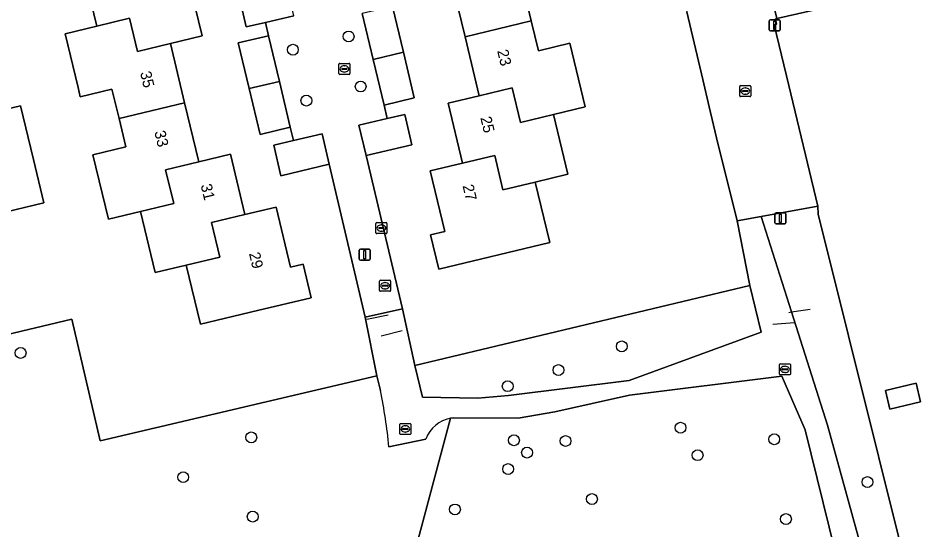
# Model space of a CAD drawing. Extents: x 158031 to 159244, y 380104 to 381214.
# Drawn here: x 158558.5 to 158640.6, y 380430.2 to 380476.4 of the extents above; entities that cross this region are included whole.
import ezdxf

# ---------------------------------------------------------------- set-up
doc = ezdxf.new("R2010")
doc.units = 0
for name, color, linetype in [('IMGEO_Boom', 7, 'Continuous'), ('IMGEO_Erf', 7, 'Continuous'), ('IMGEO_Gemengd_bos', 7, 'Continuous'), ('IMGEO_Groenvoorziening', 7, 'Continuous'), ('IMGEO_Hek', 7, 'Continuous'), ('IMGEO_Kolk', 7, 'Continuous'), ('IMGEO_Lichtmast', 7, 'Continuous'), ('IMGEO_Pand', 7, 'Continuous'), ('IMGEO_Pand_nummerreeks', 7, 'Continuous'), ('IMGEO_Parkeervlak_open', 7, 'Continuous'), ('IMGEO_Rijbaan_lokaal_open', 7, 'Continuous'), ('IMGEO_Rioolput', 7, 'Continuous'), ('IMGEO_Voetpad_halfverhard', 7, 'Continuous'), ('IMGEO_Voetpad_open', 7, 'Continuous')]:
    doc.layers.add(name, color=color, linetype=linetype)

msp = doc.modelspace()

# ---------------------------------------------------------------- linework, layer by layer
at = {"layer": 'IMGEO_Boom'}
for centre in [(158588.28, 380474.769), (158583.253, 380473.574), (158589.367, 380470.253), (158584.466, 380468.979), (158612.93, 380446.791), (158558.684, 380446.2), (158607.215, 380444.656), (158602.633, 380443.199), (158618.229, 380439.451), (158579.501, 380438.579), (158603.198, 380438.315), (158607.849, 380438.25), (158626.682, 380438.407), (158604.378, 380437.203), (158619.769, 380436.968), (158602.672, 380435.719), (158573.356, 380434.985), (158635.094, 380434.543), (158610.237, 380433.011), (158597.872, 380432.073), (158579.624, 380431.42), (158627.737, 380431.201)]:
    msp.add_circle(centre, 0.489, dxfattribs=at)
at = {"layer": 'IMGEO_Erf'}
for points in [[(158655.623, 380508.533), (158636.06, 380503.911), (158636.711, 380501.187), (158632.772, 380500.245), (158632.121, 380502.969), (158630.905, 380502.678), (158631.556, 380499.955), (158627.325, 380498.943), (158626.674, 380501.666), (158625.623, 380501.336), (158631.297, 380477.381), (158626.911, 380476.381), (158626.804, 380476.357), (158626.881, 380475.872), (158626.673, 380475.831), (158627.993, 380470.342), (158630.604, 380459.446), (158630.649, 380458.734), (158641.564, 380414.924)], [(158573.755, 380480.283), (158575.064, 380474.824), (158572.203, 380474.138), (158573.486, 380468.79), (158574.768, 380463.444), (158577.628, 380464.13), (158578.93, 380458.701), (158581.732, 380459.373), (158583.032, 380453.952), (158584.18, 380454.227), (158584.911, 380451.183), (158580.049, 380450.017), (158574.909, 380448.784), (158573.629, 380454.118), (158570.831, 380453.447), (158569.506, 380458.972), (158566.608, 380458.277), (158565.213, 380464.094), (158568.179, 380464.806), (158567.564, 380467.371), (158566.929, 380470.019), (158564.064, 380469.332), (158563.866, 380470.158), (158562.7, 380475.02), (158565.562, 380475.707), (158564.254, 380481.162)], [(158604.151, 380478.738), (158604.765, 380476.179), (158605.413, 380473.476), (158608.25, 380474.157), (158609.629, 380468.406), (158606.766, 380467.72), (158608.059, 380462.332), (158605.12, 380461.627), (158606.431, 380456.162), (158596.422, 380453.762), (158595.679, 380456.859), (158596.95, 380457.164), (158595.637, 380462.637), (158598.549, 380463.336), (158597.253, 380468.738), (158600.061, 380469.411), (158598.782, 380474.745), (158597.503, 380480.078)], [(158500, 380434.154), (158563.318, 380449.24), (158565.868, 380438.275), (158590.829, 380444.121), (158589.768, 380449.415), (158586.534, 380463.228), (158582.17, 380462.203), (158581.524, 380464.955), (158583.298, 380465.372), (158583.011, 380466.578), (158580.287, 380465.932), (158579.307, 380470.062), (158578.326, 380474.193), (158581.051, 380474.84), (158580.767, 380476.037), (158579.045, 380475.635), (158578.399, 380478.404)], [(158592.239, 380477.481), (158593.224, 380473.35), (158594.209, 380469.218), (158591.486, 380468.569), (158591.773, 380467.362), (158593.345, 380467.73), (158593.989, 380464.978), (158589.857, 380464.011), (158593.14, 380450.186), (158594.26, 380445.068), (158624.492, 380452.3), (158623.328, 380458.135), (158621.477, 380465.634), (158620.797, 380468.423), (158620.226, 380470.871), (158618.784, 380476.987)], [(158553.207, 380467.207), (158558.688, 380468.521), (158559.854, 380463.659), (158560.789, 380459.762), (158552.266, 380457.717)]]:
    msp.add_lwpolyline(points, dxfattribs=at)
msp.add_lwpolyline([(158639.48, 380443.469), (158639.878, 380441.783), (158637.107, 380441.129), (158636.709, 380442.815)], close=True, dxfattribs=at)
at = {"layer": 'IMGEO_Gemengd_bos'}
msp.add_lwpolyline([(158634.371, 380419.353), (158629.481, 380439.249), (158627.367, 380444.102), (158613.616, 380442.377), (158606.886, 380440.886), (158603.584, 380440.306), (158597.742, 380440.334), (158597.47, 380440.298), (158593.917, 380427.014)], dxfattribs=at)
at = {"layer": 'IMGEO_Groenvoorziening'}
for points in [[(158641.564, 380414.924), (158630.649, 380458.734), (158630.604, 380459.446), (158625.503, 380458.526), (158628.247, 380449.902), (158631.5, 380439.678), (158637.354, 380418.371)], [(158591.151, 380442.817), (158590.829, 380444.121), (158565.868, 380438.275), (158563.318, 380449.24), (158500, 380434.154)], [(158613.333, 380395.192), (158603.126, 380406.136), (158599.528, 380410.69), (158595.645, 380421.733), (158593.917, 380427.014), (158597.47, 380440.298)], [(158595.249, 380438.43), (158591.912, 380437.725)]]:
    msp.add_lwpolyline(points, dxfattribs=at)
msp.add_lwpolyline([(158594.26, 380445.068), (158594.937, 380442.22), (158599.94, 380442.125), (158602.711, 380442.351), (158613.58, 380443.711), (158625.506, 380448.066), (158624.492, 380452.3)], close=True, dxfattribs=at)
for centre, radius, start, end in [((158545.638, 380433.412), 46.474, 5.32461, 11.67529), ((158597.985, 380437.431), 2.913, 100.19006, 159.94181)]:
    msp.add_arc(centre, radius, start, end, dxfattribs=at)
at = {"layer": 'IMGEO_Hek'}
for points in [[(158625.623, 380501.336), (158631.297, 380477.381), (158626.911, 380476.381)], [(158626.911, 380476.381), (158626.804, 380476.357), (158626.881, 380475.872), (158626.673, 380475.831), (158627.993, 380470.342)], [(158591.86, 380449.598), (158589.936, 380449.223)], [(158627.994, 380449.864), (158628.247, 380449.902)], [(158628.247, 380449.902), (158629.918, 380450.153)], [(158628.524, 380448.914), (158626.558, 380448.759)], [(158591.229, 380447.757), (158593.126, 380448.221)]]:
    msp.add_lwpolyline(points, dxfattribs=at)
at = {"layer": 'IMGEO_Kolk'}
for p, q in [((158587.398, 380471.416), (158587.398, 380472.268)), ((158587.473, 380472.342), (158588.325, 380472.342)), ((158587.657, 380471.836), (158587.657, 380471.848)), ((158588.095, 380471.799), (158587.697, 380471.799)), ((158587.7, 380471.885), (158588.098, 380471.885)), ((158587.909, 380471.562), (158587.884, 380471.562)), ((158587.886, 380472.122), (158587.911, 380472.122)), ((158588.141, 380471.848), (158588.141, 380471.836)), ((158588.399, 380472.268), (158588.399, 380471.416)), ((158588.325, 380471.342), (158587.473, 380471.342)), ((158623.566, 380469.416), (158623.566, 380470.268)), ((158623.641, 380470.342), (158624.493, 380470.342)), ((158624.054, 380470.122), (158624.079, 380470.122)), ((158624.567, 380470.268), (158624.567, 380469.416)), ((158624.493, 380469.342), (158623.641, 380469.342)), ((158623.825, 380469.836), (158623.825, 380469.848)), ((158624.263, 380469.799), (158623.865, 380469.799)), ((158623.868, 380469.885), (158624.266, 380469.885)), ((158624.077, 380469.562), (158624.052, 380469.562)), ((158624.309, 380469.848), (158624.309, 380469.836)), ((158590.739, 380457.045), (158590.739, 380457.897)), ((158590.814, 380457.971), (158591.666, 380457.971)), ((158591.227, 380457.751), (158591.252, 380457.751)), ((158591.74, 380457.897), (158591.74, 380457.045)), ((158591.666, 380456.971), (158590.814, 380456.971)), ((158590.998, 380457.465), (158590.998, 380457.477)), ((158591.436, 380457.428), (158591.038, 380457.428)), ((158591.041, 380457.514), (158591.439, 380457.514)), ((158591.25, 380457.191), (158591.225, 380457.191)), ((158591.482, 380457.477), (158591.482, 380457.465))]:
    msp.add_line(p, q, dxfattribs=at)
for points in [[(158587.398, 380471.416), (158587.398, 380472.268)], [(158587.473, 380472.342), (158588.325, 380472.342)], [(158588.399, 380472.268), (158588.399, 380471.416)], [(158588.325, 380471.342), (158587.473, 380471.342)], [(158623.566, 380469.416), (158623.566, 380470.268)], [(158623.641, 380470.342), (158624.493, 380470.342)], [(158624.567, 380470.268), (158624.567, 380469.416)], [(158624.493, 380469.342), (158623.641, 380469.342)], [(158590.739, 380457.045), (158590.739, 380457.897)], [(158590.814, 380457.971), (158591.666, 380457.971)], [(158591.74, 380457.897), (158591.74, 380457.045)], [(158591.666, 380456.971), (158590.814, 380456.971)]]:
    msp.add_lwpolyline(points, dxfattribs=at)
for centre, radius, start, end in [((158587.475, 380472.266), 0.0765, 91.55205, 178.44795), ((158587.475, 380472.266), 0.0765, 91.55205, 178.44795), ((158587.697, 380471.845), 0.0403, 85.87752, 175.75265), ((158587.694, 380471.835), 0.0366, 178.93798, 274.71019), ((158588.098, 380471.842), 0.043, 264.86636, 352.45326), ((158588.102, 380471.847), 0.0386, 1.73085, 96.63898), ((158588.323, 380472.266), 0.0765, 1.55205, 88.44795), ((158588.323, 380472.266), 0.0765, 1.55205, 88.44795), ((158587.475, 380471.418), 0.0765, 181.55205, 268.44795), ((158587.475, 380471.418), 0.0765, 181.55205, 268.44795), ((158588.323, 380471.418), 0.0765, 271.55205, 358.44795), ((158588.323, 380471.418), 0.0765, 271.55205, 358.44795), ((158623.643, 380470.266), 0.0765, 91.55205, 178.44795), ((158623.643, 380470.266), 0.0765, 91.55205, 178.44795), ((158624.491, 380470.266), 0.0765, 1.55205, 88.44795), ((158624.491, 380470.266), 0.0765, 1.55205, 88.44795), ((158623.643, 380469.418), 0.0765, 181.55205, 268.44795), ((158623.643, 380469.418), 0.0765, 181.55205, 268.44795), ((158623.865, 380469.845), 0.0403, 85.87752, 175.75265), ((158623.862, 380469.835), 0.0366, 178.93798, 274.71019), ((158624.266, 380469.842), 0.043, 264.86636, 352.45326), ((158624.27, 380469.847), 0.0386, 1.73085, 96.63898), ((158624.491, 380469.418), 0.0765, 271.55205, 358.44795), ((158624.491, 380469.418), 0.0765, 271.55205, 358.44795), ((158590.816, 380457.895), 0.0765, 91.55205, 178.44795), ((158590.816, 380457.895), 0.0765, 91.55205, 178.44795), ((158591.664, 380457.895), 0.0765, 1.55205, 88.44795), ((158591.664, 380457.895), 0.0765, 1.55205, 88.44795), ((158590.816, 380457.047), 0.0765, 181.55205, 268.44795), ((158590.816, 380457.047), 0.0765, 181.55205, 268.44795), ((158591.038, 380457.474), 0.0403, 85.87752, 175.75265), ((158591.035, 380457.464), 0.0366, 178.93798, 274.71019), ((158591.439, 380457.471), 0.043, 264.86636, 352.45326), ((158591.443, 380457.476), 0.0386, 1.73085, 96.63898), ((158591.664, 380457.047), 0.0765, 271.55205, 358.44795), ((158591.664, 380457.047), 0.0765, 271.55205, 358.44795)]:
    msp.add_arc(centre, radius, start, end, dxfattribs=at)
for centre, major_axis, ratio, start_param, end_param in [((158587.885, 380471.842), (-0.387, 0.002), 0.722429, 4.712389, 7.853982), ((158587.91, 380471.842), (-0.39, 0.002), 0.717154, 1.570796, 4.712389), ((158624.053, 380469.842), (-0.387, 0.002), 0.722429, 4.712389, 7.853982), ((158624.078, 380469.842), (-0.39, 0.002), 0.717154, 1.570796, 4.712389), ((158591.226, 380457.471), (-0.387, 0.002), 0.722429, 4.712389, 7.853982), ((158591.251, 380457.471), (-0.39, 0.002), 0.717154, 1.570796, 4.712389)]:
    msp.add_ellipse(centre, major_axis=major_axis, ratio=ratio, start_param=start_param, end_param=end_param, dxfattribs=at)
at = {"layer": 'IMGEO_Lichtmast'}
for p, q in [((158626.239, 380475.379), (158626.239, 380476.179)), ((158626.239, 380476.179), (158626.239, 380475.379)), ((158626.339, 380476.279), (158627.129, 380476.279)), ((158627.129, 380476.279), (158626.339, 380476.279)), ((158627.229, 380476.179), (158627.229, 380475.379)), ((158627.229, 380475.379), (158627.229, 380476.179)), ((158627.129, 380475.279), (158626.339, 380475.279)), ((158626.339, 380475.279), (158627.129, 380475.279)), ((158626.749, 380457.957), (158626.749, 380458.757)), ((158626.749, 380458.757), (158626.749, 380457.957)), ((158626.849, 380458.857), (158627.639, 380458.857)), ((158627.639, 380458.857), (158626.849, 380458.857)), ((158627.739, 380458.757), (158627.739, 380457.957)), ((158627.739, 380457.957), (158627.739, 380458.757)), ((158627.639, 380457.857), (158626.849, 380457.857)), ((158626.849, 380457.857), (158627.639, 380457.857)), ((158589.241, 380454.669), (158589.241, 380455.469)), ((158589.241, 380455.469), (158589.241, 380454.669)), ((158589.341, 380455.569), (158590.131, 380455.569)), ((158590.131, 380455.569), (158589.341, 380455.569)), ((158590.231, 380455.469), (158590.231, 380454.669)), ((158590.231, 380454.669), (158590.231, 380455.469)), ((158590.131, 380454.569), (158589.341, 380454.569)), ((158589.341, 380454.569), (158590.131, 380454.569))]:
    msp.add_line(p, q, dxfattribs=at)
for points in [[(158626.659, 380476.154), (158626.809, 380476.154), (158626.809, 380475.404), (158626.659, 380475.404), (158626.659, 380476.154)], [(158627.169, 380458.732), (158627.319, 380458.732), (158627.319, 380457.982), (158627.169, 380457.982), (158627.169, 380458.732)], [(158589.661, 380455.444), (158589.811, 380455.444), (158589.811, 380454.694), (158589.661, 380454.694), (158589.661, 380455.444)]]:
    msp.add_lwpolyline(points, dxfattribs=at)
for centre, start, end in [((158626.339, 380476.179), 90, 180), ((158626.339, 380476.179), 90, 180), ((158627.129, 380476.179), 0, 90), ((158627.129, 380476.179), 360, 90), ((158626.339, 380475.379), 180, 270), ((158626.339, 380475.379), 180, 270), ((158627.129, 380475.379), 270, 0), ((158627.129, 380475.379), 270, 0), ((158626.849, 380458.757), 90, 180), ((158626.849, 380458.757), 90, 180), ((158627.639, 380458.757), 0, 90), ((158627.639, 380458.757), 360, 90), ((158626.849, 380457.957), 180, 270), ((158626.849, 380457.957), 180, 270), ((158627.639, 380457.957), 270, 0), ((158627.639, 380457.957), 270, 0), ((158589.341, 380455.469), 90, 180), ((158589.341, 380455.469), 90, 180), ((158590.131, 380455.469), 0, 90), ((158590.131, 380455.469), 360, 90), ((158589.341, 380454.669), 180, 270), ((158589.341, 380454.669), 180, 270), ((158590.131, 380454.669), 270, 0), ((158590.131, 380454.669), 270, 0)]:
    msp.add_arc(centre, 0.1, start, end, dxfattribs=at)
at = {"layer": 'IMGEO_Pand'}
for points in [[(158604.765, 380476.179), (158604.151, 380478.738), (158607.061, 380479.436), (158605.673, 380485.225), (158602.789, 380484.534), (158599.784, 380483.814), (158600.507, 380480.796), (158597.503, 380480.078), (158598.782, 380474.745)], [(158567.176, 380481.863), (158564.254, 380481.162), (158565.562, 380475.707), (158568.523, 380476.418), (158569.241, 380473.427), (158572.203, 380474.138), (158575.064, 380474.824), (158573.755, 380480.283), (158570.795, 380479.575), (158570.079, 380482.559)], [(158582.701, 380479.408), (158578.399, 380478.404), (158579.045, 380475.635), (158580.767, 380476.037), (158583.347, 380476.639)], [(158590.501, 380472.7), (158593.224, 380473.35), (158592.239, 380477.481), (158589.516, 380476.832)], [(158565.562, 380475.707), (158562.7, 380475.02), (158563.866, 380470.158), (158564.064, 380469.332), (158566.929, 380470.019), (158567.564, 380467.371), (158573.486, 380468.79), (158572.203, 380474.138), (158569.241, 380473.427), (158568.523, 380476.418)], [(158604.765, 380476.179), (158598.782, 380474.745), (158600.061, 380469.411), (158603.036, 380470.129), (158603.785, 380467.006), (158606.766, 380467.72), (158609.629, 380468.406), (158608.25, 380474.157), (158605.413, 380473.476)], [(158579.307, 380470.062), (158582.031, 380470.709), (158581.051, 380474.84), (158578.326, 380474.193)], [(158590.501, 380472.7), (158591.486, 380468.569), (158594.209, 380469.218), (158593.224, 380473.35)], [(158579.307, 380470.062), (158580.287, 380465.932), (158583.011, 380466.578), (158582.031, 380470.709)], [(158598.549, 380463.336), (158601.461, 380464.036), (158602.206, 380460.928), (158605.12, 380461.627), (158608.059, 380462.332), (158606.766, 380467.72), (158603.785, 380467.006), (158603.036, 380470.129), (158600.061, 380469.411), (158597.253, 380468.738)], [(158553.207, 380467.207), (158553.913, 380464.262), (158550.892, 380463.568), (158551.577, 380460.589), (158552.266, 380457.717), (158560.789, 380459.762), (158559.854, 380463.659), (158558.688, 380468.521)], [(158574.768, 380463.444), (158573.486, 380468.79), (158567.564, 380467.371), (158568.179, 380464.806), (158565.213, 380464.094), (158566.608, 380458.277), (158569.506, 380458.972), (158572.501, 380459.69), (158571.773, 380462.726)], [(158589.857, 380464.011), (158593.989, 380464.978), (158593.345, 380467.73), (158591.773, 380467.362), (158589.212, 380466.763)], [(158583.298, 380465.372), (158581.524, 380464.955), (158582.17, 380462.203), (158586.534, 380463.228), (158585.887, 380465.98)], [(158574.768, 380463.444), (158571.773, 380462.726), (158572.501, 380459.69), (158569.506, 380458.972), (158570.831, 380453.447), (158573.629, 380454.118), (158576.655, 380454.844), (158575.904, 380457.975), (158578.93, 380458.701), (158577.628, 380464.13)], [(158598.549, 380463.336), (158595.637, 380462.637), (158596.95, 380457.164), (158595.679, 380456.859), (158596.422, 380453.762), (158606.431, 380456.162), (158605.12, 380461.627), (158602.206, 380460.928), (158601.461, 380464.036)], [(158578.93, 380458.701), (158575.904, 380457.975), (158576.655, 380454.844), (158573.629, 380454.118), (158574.909, 380448.784), (158580.049, 380450.017), (158584.911, 380451.183), (158584.18, 380454.227), (158583.032, 380453.952), (158581.732, 380459.373)], [(158636.709, 380442.815), (158637.107, 380441.129), (158639.878, 380441.783), (158639.48, 380443.469)]]:
    msp.add_lwpolyline(points, close=True, dxfattribs=at)
at = {"layer": 'IMGEO_Parkeervlak_open'}
msp.add_lwpolyline([(158626.911, 380476.381), (158631.297, 380477.381), (158625.623, 380501.336), (158621.222, 380500.303)], close=True, dxfattribs=at)
at = {"layer": 'IMGEO_Rijbaan_lokaal_open'}
msp.add_lwpolyline([(158613.675, 380498.576), (158614.95, 380493.157), (158616.31, 380487.361), (158618.784, 380476.987), (158620.226, 380470.871), (158620.797, 380468.423), (158621.477, 380465.634), (158623.328, 380458.135), (158625.503, 380458.526), (158630.604, 380459.446), (158627.993, 380470.342), (158626.673, 380475.831), (158626.881, 380475.872), (158626.804, 380476.357), (158626.911, 380476.381), (158621.222, 380500.303), (158617.449, 380499.44)], close=True, dxfattribs=at)
at = {"layer": 'IMGEO_Rioolput'}
for p, q in [((158591.067, 380451.842), (158591.067, 380452.694)), ((158591.142, 380452.768), (158591.994, 380452.768)), ((158592.068, 380452.694), (158592.068, 380451.842)), ((158591.326, 380452.262), (158591.326, 380452.274)), ((158591.764, 380452.225), (158591.366, 380452.225)), ((158591.369, 380452.311), (158591.767, 380452.311)), ((158591.578, 380451.988), (158591.553, 380451.988)), ((158591.555, 380452.548), (158591.58, 380452.548)), ((158591.81, 380452.274), (158591.81, 380452.262)), ((158591.994, 380451.768), (158591.142, 380451.768)), ((158627.148, 380444.293), (158627.148, 380445.145)), ((158627.223, 380445.219), (158628.075, 380445.219)), ((158627.407, 380444.713), (158627.407, 380444.725)), ((158627.845, 380444.676), (158627.447, 380444.676)), ((158627.45, 380444.762), (158627.848, 380444.762)), ((158627.659, 380444.439), (158627.634, 380444.439)), ((158627.636, 380444.999), (158627.661, 380444.999)), ((158627.891, 380444.725), (158627.891, 380444.713)), ((158628.149, 380445.145), (158628.149, 380444.293)), ((158628.075, 380444.219), (158627.223, 380444.219)), ((158592.894, 380438.91), (158592.894, 380439.762)), ((158592.969, 380439.836), (158593.821, 380439.836)), ((158593.382, 380439.616), (158593.407, 380439.616)), ((158593.895, 380439.762), (158593.895, 380438.91)), ((158593.821, 380438.836), (158592.969, 380438.836)), ((158593.153, 380439.33), (158593.153, 380439.342)), ((158593.591, 380439.293), (158593.193, 380439.293)), ((158593.196, 380439.379), (158593.594, 380439.379)), ((158593.405, 380439.056), (158593.38, 380439.056)), ((158593.637, 380439.342), (158593.637, 380439.33))]:
    msp.add_line(p, q, dxfattribs=at)
for points in [[(158591.067, 380451.842), (158591.067, 380452.694)], [(158591.142, 380452.768), (158591.994, 380452.768)], [(158592.068, 380452.694), (158592.068, 380451.842)], [(158591.994, 380451.768), (158591.142, 380451.768)], [(158627.148, 380444.293), (158627.148, 380445.145)], [(158627.223, 380445.219), (158628.075, 380445.219)], [(158628.149, 380445.145), (158628.149, 380444.293)], [(158628.075, 380444.219), (158627.223, 380444.219)], [(158592.894, 380438.91), (158592.894, 380439.762)], [(158592.969, 380439.836), (158593.821, 380439.836)], [(158593.895, 380439.762), (158593.895, 380438.91)], [(158593.821, 380438.836), (158592.969, 380438.836)]]:
    msp.add_lwpolyline(points, dxfattribs=at)
for centre, radius, start, end in [((158591.144, 380452.692), 0.0765, 91.55205, 178.44795), ((158591.144, 380452.692), 0.0765, 91.55205, 178.44795), ((158591.992, 380452.692), 0.0765, 1.55205, 88.44795), ((158591.992, 380452.692), 0.0765, 1.55205, 88.44795), ((158591.144, 380451.844), 0.0765, 181.55205, 268.44795), ((158591.144, 380451.844), 0.0765, 181.55205, 268.44795), ((158591.366, 380452.271), 0.0403, 85.87752, 175.75265), ((158591.363, 380452.261), 0.0366, 178.93798, 274.71019), ((158591.767, 380452.268), 0.043, 264.86636, 352.45326), ((158591.771, 380452.273), 0.0386, 1.73085, 96.63898), ((158591.992, 380451.844), 0.0765, 271.55205, 358.44795), ((158591.992, 380451.844), 0.0765, 271.55205, 358.44795), ((158627.225, 380445.143), 0.0765, 91.55205, 178.44795), ((158627.225, 380445.143), 0.0765, 91.55205, 178.44795), ((158627.447, 380444.722), 0.0403, 85.87752, 175.75265), ((158627.444, 380444.712), 0.0366, 178.93798, 274.71019), ((158627.848, 380444.719), 0.043, 264.86636, 352.45326), ((158627.852, 380444.724), 0.0386, 1.73085, 96.63898), ((158628.073, 380445.143), 0.0765, 1.55205, 88.44795), ((158628.073, 380445.143), 0.0765, 1.55205, 88.44795), ((158627.225, 380444.295), 0.0765, 181.55205, 268.44795), ((158627.225, 380444.295), 0.0765, 181.55205, 268.44795), ((158628.073, 380444.295), 0.0765, 271.55205, 358.44795), ((158628.073, 380444.295), 0.0765, 271.55205, 358.44795), ((158592.971, 380439.76), 0.0765, 91.55205, 178.44795), ((158592.971, 380439.76), 0.0765, 91.55205, 178.44795), ((158593.819, 380439.76), 0.0765, 1.55205, 88.44795), ((158593.819, 380439.76), 0.0765, 1.55205, 88.44795), ((158592.971, 380438.912), 0.0765, 181.55205, 268.44795), ((158592.971, 380438.912), 0.0765, 181.55205, 268.44795), ((158593.193, 380439.339), 0.0403, 85.87752, 175.75265), ((158593.19, 380439.329), 0.0366, 178.93798, 274.71019), ((158593.594, 380439.336), 0.043, 264.86636, 352.45326), ((158593.598, 380439.341), 0.0386, 1.73085, 96.63898), ((158593.819, 380438.912), 0.0765, 271.55205, 358.44795), ((158593.819, 380438.912), 0.0765, 271.55205, 358.44795)]:
    msp.add_arc(centre, radius, start, end, dxfattribs=at)
for centre, major_axis, ratio, start_param, end_param in [((158591.554, 380452.268), (-0.387, 0.002), 0.722429, 4.712389, 7.853982), ((158591.579, 380452.268), (-0.39, 0.002), 0.717154, 1.570796, 4.712389), ((158627.635, 380444.719), (-0.387, 0.002), 0.722429, 4.712389, 7.853982), ((158627.66, 380444.719), (-0.39, 0.002), 0.717154, 1.570796, 4.712389), ((158593.381, 380439.336), (-0.387, 0.002), 0.722429, 4.712389, 7.853982), ((158593.406, 380439.336), (-0.39, 0.002), 0.717154, 1.570796, 4.712389)]:
    msp.add_ellipse(centre, major_axis=major_axis, ratio=ratio, start_param=start_param, end_param=end_param, dxfattribs=at)
at = {"layer": 'IMGEO_Voetpad_halfverhard'}
for points in [[(158637.354, 380418.371), (158631.5, 380439.678), (158628.247, 380449.902), (158625.503, 380458.526), (158623.328, 380458.135), (158624.492, 380452.3), (158625.506, 380448.066), (158613.58, 380443.711), (158602.711, 380442.351), (158599.94, 380442.125), (158594.937, 380442.22), (158594.26, 380445.068), (158593.14, 380450.186), (158589.768, 380449.415), (158590.829, 380444.121), (158591.151, 380442.817)], [(158597.47, 380440.298), (158597.742, 380440.334), (158603.584, 380440.306), (158606.886, 380440.886), (158613.616, 380442.377), (158627.367, 380444.102), (158629.481, 380439.249), (158634.371, 380419.353)], [(158591.912, 380437.725), (158595.249, 380438.43)]]:
    msp.add_lwpolyline(points, dxfattribs=at)
for centre, radius, start, end in [((158545.638, 380433.412), 46.474, 5.32461, 11.67529), ((158597.985, 380437.431), 2.913, 100.19006, 159.94181)]:
    msp.add_arc(centre, radius, start, end, dxfattribs=at)
at = {"layer": 'IMGEO_Voetpad_open'}
msp.add_lwpolyline([(158583.347, 380476.639), (158580.767, 380476.037), (158581.051, 380474.84), (158582.031, 380470.709), (158583.011, 380466.578), (158583.298, 380465.372), (158585.887, 380465.98), (158586.534, 380463.228), (158589.768, 380449.415), (158593.14, 380450.186), (158589.857, 380464.011), (158589.212, 380466.763), (158591.773, 380467.362), (158591.486, 380468.569), (158590.501, 380472.7), (158589.516, 380476.832)], dxfattribs=at)

# ---------------------------------------------------------------- texts
at = {"layer": 'IMGEO_Pand_nummerreeks'}
for s, rotation, p in [('23', 283.48395, (158601.679, 380473.469)), ('35', 283.48783, (158569.461, 380471.503)), ('25', 283.49092, (158600.158, 380467.429)), ('33', 283.48783, (158570.744, 380466.156)), ('31', 283.48615, (158574.923, 380461.344)), ('27', 283.49059, (158598.55, 380461.292)), ('29', 283.48534, (158579.283, 380455.174))]:
    msp.add_text(s, height=1, rotation=rotation, dxfattribs=at).set_placement(p)

doc.saveas('drawing.dxf')
